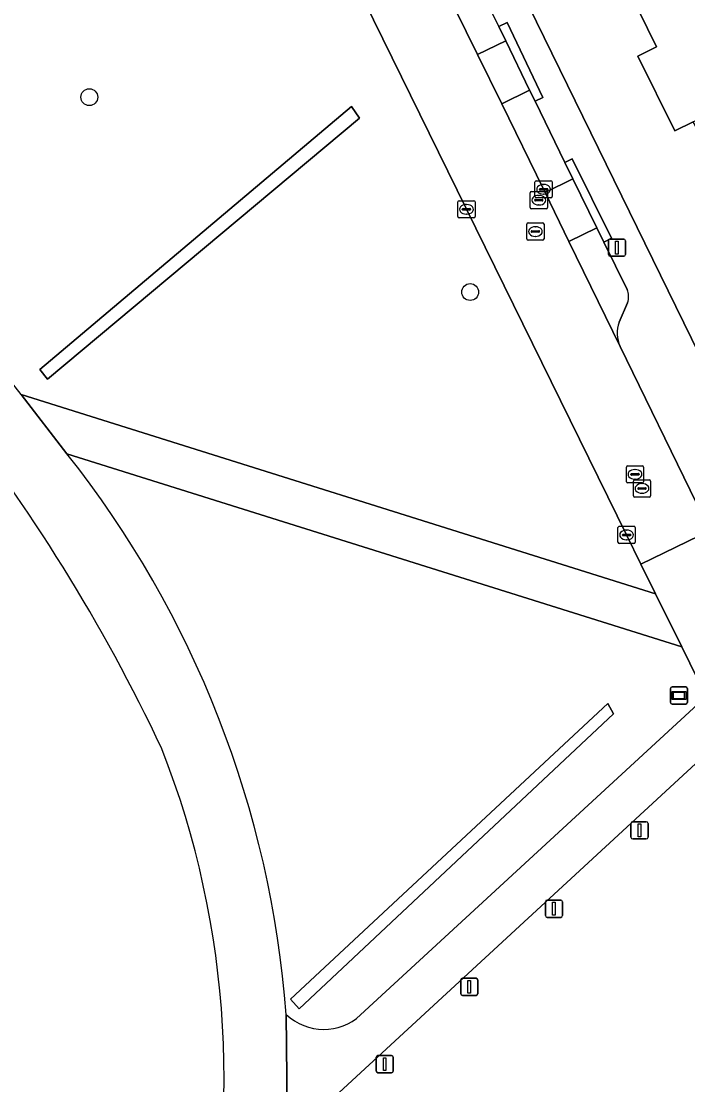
# Model space of a CAD drawing. Extents: x 160455 to 162082, y 388339 to 389736.
# Drawn here: x 160726 to 160764.7, y 388623.8 to 388685.6 of the extents above; entities that cross this region are included whole.
import ezdxf

# ---------------------------------------------------------------- set-up
doc = ezdxf.new("R2010")
doc.units = 0
for name, color, linetype in [('IMGEO_Boom', 7, 'Continuous'), ('IMGEO_Erf', 7, 'Continuous'), ('IMGEO_Fietspad_gesloten', 7, 'Continuous'), ('IMGEO_Groenvoorziening', 7, 'Continuous'), ('IMGEO_Haag', 7, 'Continuous'), ('IMGEO_Kolk', 7, 'Continuous'), ('IMGEO_Lichtmast', 7, 'Continuous'), ('IMGEO_Pand', 7, 'Continuous'), ('IMGEO_Parkeervlak_open', 7, 'Continuous'), ('IMGEO_Rijbaan_lokaal_gesloten', 7, 'Continuous'), ('IMGEO_Rijbaan_lokaal_open', 7, 'Continuous'), ('IMGEO_Rioolput', 7, 'Continuous'), ('IMGEO_Straatnaambord', 7, 'Continuous'), ('IMGEO_Voetpad_open', 7, 'Continuous')]:
    doc.layers.add(name, color=color, linetype=linetype)

msp = doc.modelspace()

# ---------------------------------------------------------------- linework, layer by layer
at = {"layer": 'IMGEO_Boom'}
for centre in [(160729.925, 388681.188), (160752.042, 388669.865)]:
    msp.add_circle(centre, 0.489, dxfattribs=at)
at = {"layer": 'IMGEO_Erf'}
for points in [[(160703.918, 388791.781), (160724.364, 388750), (160764.9, 388667.168), (160765.381, 388666.169), (160766.298, 388664.267), (160941.708, 388750)], [(160771.384, 388688.273), (160773.49, 388683.966), (160776.684, 388685.528), (160778.672, 388681.736), (160780.868, 388677.219), (160777.554, 388675.599), (160777.507, 388675.703), (160773.496, 388673.751), (160773.928, 388672.845), (160769.452, 388670.653), (160769.018, 388671.542), (160767.941, 388671.023), (160765.744, 388675.493), (160766.821, 388676.022), (160765.938, 388677.835), (160765.054, 388679.649), (160765.001, 388679.757), (160763.926, 388679.224), (160761.785, 388683.575), (160762.861, 388684.104), (160762.335, 388685.179), (160761.1, 388687.705)]]:
    msp.add_lwpolyline(points, dxfattribs=at)
at = {"layer": 'IMGEO_Fietspad_gesloten'}
for points in [[(160728.628, 388660.472), (160725.974, 388663.919)], [(160741.437, 388620.594), (160741.365, 388627.899)]]:
    msp.add_lwpolyline(points, dxfattribs=at)
for centre, radius, start, end in [((160616.12, 388576.253), 140.546, 38.59062, 50.42512), ((160640.054, 388599.021), 103.995, 25.21388, 51.64736), ((160681.693, 388623.342), 59.846, 4.36676, 38.34715), ((160685.339, 388624.207), 52.412, 345.18917, 21.39065)]:
    msp.add_arc(centre, radius, start, end, dxfattribs=at)
at = {"layer": 'IMGEO_Groenvoorziening'}
for points in [[(160725.974, 388663.919), (160762.811, 388652.339), (160761.961, 388654.06), (160761.131, 388655.754), (160751.828, 388674.672), (160744.813, 388689.005), (160736.467, 388706.121), (160728.92, 388721.478)], [(160745.684, 388627.869), (160765.757, 388646.373), (160764.339, 388649.243), (160728.628, 388660.472)], [(160732.41, 388589.872), (160730.352, 388585.682), (160737.183, 388582.808), (160737.308, 388582.959), (160767.455, 388619.42), (160774.68, 388628.159), (160769.46, 388638.873), (160769.189, 388639.422), (160766.892, 388644.075), (160741.437, 388620.594)]]:
    msp.add_lwpolyline(points, dxfattribs=at)
for points in [[(160727.496, 388664.806), (160745.624, 388679.976), (160745.144, 388680.651), (160727.047, 388665.372)], [(160745.144, 388680.651), (160745.624, 388679.976), (160727.496, 388664.806), (160727.047, 388665.372)], [(160742.118, 388628.22), (160760.375, 388645.351), (160760.047, 388645.964), (160741.613, 388628.778)], [(160742.118, 388628.22), (160741.613, 388628.778), (160760.047, 388645.964), (160760.375, 388645.351)]]:
    msp.add_lwpolyline(points, close=True, dxfattribs=at)
for centre, radius, start, end in [((160616.12, 388576.253), 140.546, 38.59062, 50.42512), ((160640.054, 388599.021), 103.995, 25.21388, 51.64736), ((160681.693, 388623.342), 59.846, 4.36676, 38.34715), ((160685.339, 388624.207), 52.412, 345.18917, 21.39065), ((160743.54, 388630.147), 3.128, 225.94417, 313.25989)]:
    msp.add_arc(centre, radius, start, end, dxfattribs=at)
at = {"layer": 'IMGEO_Haag'}
for points in [[(160727.496, 388664.806), (160745.624, 388679.976), (160745.144, 388680.651), (160727.047, 388665.372)], [(160742.118, 388628.22), (160760.375, 388645.351), (160760.047, 388645.964), (160741.613, 388628.778)]]:
    msp.add_lwpolyline(points, close=True, dxfattribs=at)
at = {"layer": 'IMGEO_Kolk'}
for p, q in [((160755.809, 388675.409), (160755.809, 388676.261)), ((160755.884, 388676.335), (160756.736, 388676.335)), ((160756.111, 388675.878), (160756.509, 388675.878)), ((160756.297, 388676.115), (160756.322, 388676.115)), ((160756.81, 388676.261), (160756.81, 388675.409)), ((160756.736, 388675.335), (160755.884, 388675.335)), ((160756.068, 388675.829), (160756.068, 388675.841)), ((160756.506, 388675.792), (160756.108, 388675.792)), ((160756.32, 388675.555), (160756.295, 388675.555)), ((160756.552, 388675.841), (160756.552, 388675.829)), ((160751.327, 388674.246), (160751.327, 388675.098)), ((160751.402, 388675.172), (160752.254, 388675.172)), ((160751.586, 388674.666), (160751.586, 388674.678)), ((160752.024, 388674.629), (160751.626, 388674.629)), ((160751.629, 388674.715), (160752.027, 388674.715)), ((160751.815, 388674.952), (160751.84, 388674.952)), ((160752.07, 388674.678), (160752.07, 388674.666)), ((160752.328, 388675.098), (160752.328, 388674.246)), ((160752.254, 388674.172), (160751.402, 388674.172)), ((160751.838, 388674.392), (160751.813, 388674.392)), ((160760.629, 388655.328), (160760.629, 388656.18)), ((160760.704, 388656.254), (160761.556, 388656.254)), ((160761.63, 388656.18), (160761.63, 388655.328)), ((160760.888, 388655.748), (160760.888, 388655.76)), ((160761.326, 388655.711), (160760.928, 388655.711)), ((160760.931, 388655.797), (160761.329, 388655.797)), ((160761.14, 388655.474), (160761.115, 388655.474)), ((160761.117, 388656.034), (160761.142, 388656.034)), ((160761.372, 388655.76), (160761.372, 388655.748)), ((160761.556, 388655.254), (160760.704, 388655.254))]:
    msp.add_line(p, q, dxfattribs=at)
for points in [[(160755.809, 388675.409), (160755.809, 388676.261)], [(160755.884, 388676.335), (160756.736, 388676.335)], [(160756.81, 388676.261), (160756.81, 388675.409)], [(160756.736, 388675.335), (160755.884, 388675.335)], [(160751.327, 388674.246), (160751.327, 388675.098)], [(160751.402, 388675.172), (160752.254, 388675.172)], [(160752.328, 388675.098), (160752.328, 388674.246)], [(160752.254, 388674.172), (160751.402, 388674.172)], [(160760.629, 388655.328), (160760.629, 388656.18)], [(160760.704, 388656.254), (160761.556, 388656.254)], [(160761.63, 388656.18), (160761.63, 388655.328)], [(160761.556, 388655.254), (160760.704, 388655.254)]]:
    msp.add_lwpolyline(points, dxfattribs=at)
for centre, radius, start, end in [((160755.886, 388676.259), 0.0765, 91.55205, 178.44795), ((160755.886, 388676.259), 0.0765, 91.55205, 178.44795), ((160756.108, 388675.838), 0.0403, 85.87752, 175.75265), ((160756.513, 388675.84), 0.0386, 1.73085, 96.63898), ((160756.734, 388676.259), 0.0765, 1.55205, 88.44795), ((160756.734, 388676.259), 0.0765, 1.55205, 88.44795), ((160755.886, 388675.411), 0.0765, 181.55205, 268.44795), ((160755.886, 388675.411), 0.0765, 181.55205, 268.44795), ((160756.105, 388675.828), 0.0366, 178.93798, 274.71019), ((160756.509, 388675.835), 0.043, 264.86636, 352.45326), ((160756.734, 388675.411), 0.0765, 271.55205, 358.44795), ((160756.734, 388675.411), 0.0765, 271.55205, 358.44795), ((160751.404, 388675.096), 0.0765, 91.55205, 178.44795), ((160751.404, 388675.096), 0.0765, 91.55205, 178.44795), ((160751.626, 388674.675), 0.0403, 85.87752, 175.75265), ((160751.623, 388674.665), 0.0366, 178.93798, 274.71019), ((160752.027, 388674.672), 0.043, 264.86636, 352.45326), ((160752.031, 388674.677), 0.0386, 1.73085, 96.63898), ((160752.252, 388675.096), 0.0765, 1.55205, 88.44795), ((160752.252, 388675.096), 0.0765, 1.55205, 88.44795), ((160751.404, 388674.248), 0.0765, 181.55205, 268.44795), ((160751.404, 388674.248), 0.0765, 181.55205, 268.44795), ((160752.252, 388674.248), 0.0765, 271.55205, 358.44795), ((160752.252, 388674.248), 0.0765, 271.55205, 358.44795), ((160760.706, 388656.178), 0.0765, 91.55205, 178.44795), ((160760.706, 388656.178), 0.0765, 91.55205, 178.44795), ((160761.554, 388656.178), 0.0765, 1.55205, 88.44795), ((160761.554, 388656.178), 0.0765, 1.55205, 88.44795), ((160760.928, 388655.757), 0.0403, 85.87752, 175.75265), ((160760.925, 388655.747), 0.0366, 178.93798, 274.71019), ((160761.329, 388655.754), 0.043, 264.86636, 352.45326), ((160761.333, 388655.759), 0.0386, 1.73085, 96.63898), ((160760.706, 388655.33), 0.0765, 181.55205, 268.44795), ((160760.706, 388655.33), 0.0765, 181.55205, 268.44795), ((160761.554, 388655.33), 0.0765, 271.55205, 358.44795), ((160761.554, 388655.33), 0.0765, 271.55205, 358.44795)]:
    msp.add_arc(centre, radius, start, end, dxfattribs=at)
for centre, major_axis, ratio, start_param, end_param in [((160756.296, 388675.835), (-0.387, 0.002), 0.722429, 4.712389, 7.853982), ((160756.321, 388675.835), (-0.39, 0.002), 0.717154, 1.570796, 4.712389), ((160751.814, 388674.672), (-0.387, 0.002), 0.722429, 4.712389, 7.853982), ((160751.839, 388674.672), (-0.39, 0.002), 0.717154, 1.570796, 4.712389), ((160761.116, 388655.754), (-0.387, 0.002), 0.722429, 4.712389, 7.853982), ((160761.141, 388655.754), (-0.39, 0.002), 0.717154, 1.570796, 4.712389)]:
    msp.add_ellipse(centre, major_axis=major_axis, ratio=ratio, start_param=start_param, end_param=end_param, dxfattribs=at)
at = {"layer": 'IMGEO_Lichtmast'}
for p, q in [((160760.069, 388672.045), (160760.069, 388672.845)), ((160760.069, 388672.845), (160760.069, 388672.045)), ((160760.169, 388672.945), (160760.959, 388672.945)), ((160760.959, 388672.945), (160760.169, 388672.945)), ((160761.059, 388672.845), (160761.059, 388672.045)), ((160761.059, 388672.045), (160761.059, 388672.845)), ((160760.959, 388671.945), (160760.169, 388671.945)), ((160760.169, 388671.945), (160760.959, 388671.945)), ((160761.383, 388638.189), (160761.383, 388638.989)), ((160761.383, 388638.989), (160761.383, 388638.189)), ((160761.483, 388639.089), (160762.273, 388639.089)), ((160762.273, 388639.089), (160761.483, 388639.089)), ((160762.373, 388638.989), (160762.373, 388638.189)), ((160762.373, 388638.189), (160762.373, 388638.989)), ((160762.273, 388638.089), (160761.483, 388638.089)), ((160761.483, 388638.089), (160762.273, 388638.089)), ((160756.511, 388634.536), (160757.301, 388634.536)), ((160757.301, 388634.536), (160756.511, 388634.536)), ((160756.411, 388633.636), (160756.411, 388634.436)), ((160756.411, 388634.436), (160756.411, 388633.636)), ((160757.401, 388634.436), (160757.401, 388633.636)), ((160757.401, 388633.636), (160757.401, 388634.436)), ((160757.301, 388633.536), (160756.511, 388633.536)), ((160756.511, 388633.536), (160757.301, 388633.536)), ((160751.496, 388629.1), (160751.496, 388629.9)), ((160751.496, 388629.9), (160751.496, 388629.1)), ((160751.596, 388630), (160752.386, 388630)), ((160752.386, 388630), (160751.596, 388630)), ((160752.486, 388629.9), (160752.486, 388629.1)), ((160752.486, 388629.1), (160752.486, 388629.9)), ((160752.386, 388629), (160751.596, 388629)), ((160751.596, 388629), (160752.386, 388629)), ((160746.586, 388624.604), (160746.586, 388625.404)), ((160746.586, 388625.404), (160746.586, 388624.604)), ((160746.686, 388625.504), (160747.476, 388625.504)), ((160747.476, 388625.504), (160746.686, 388625.504)), ((160747.576, 388625.404), (160747.576, 388624.604)), ((160747.576, 388624.604), (160747.576, 388625.404)), ((160747.476, 388624.504), (160746.686, 388624.504)), ((160746.686, 388624.504), (160747.476, 388624.504))]:
    msp.add_line(p, q, dxfattribs=at)
for points in [[(160760.489, 388672.82), (160760.639, 388672.82), (160760.639, 388672.07), (160760.489, 388672.07), (160760.489, 388672.82)], [(160761.803, 388638.964), (160761.953, 388638.964), (160761.953, 388638.214), (160761.803, 388638.214), (160761.803, 388638.964)], [(160756.831, 388634.411), (160756.981, 388634.411), (160756.981, 388633.661), (160756.831, 388633.661), (160756.831, 388634.411)], [(160751.916, 388629.875), (160752.066, 388629.875), (160752.066, 388629.125), (160751.916, 388629.125), (160751.916, 388629.875)], [(160747.006, 388625.379), (160747.156, 388625.379), (160747.156, 388624.629), (160747.006, 388624.629), (160747.006, 388625.379)]]:
    msp.add_lwpolyline(points, dxfattribs=at)
for centre, start, end in [((160760.169, 388672.845), 90, 180), ((160760.169, 388672.845), 90, 180), ((160760.959, 388672.845), 0, 90), ((160760.959, 388672.845), 360, 90), ((160760.169, 388672.045), 180, 270), ((160760.169, 388672.045), 180, 270), ((160760.959, 388672.045), 270, 0), ((160760.959, 388672.045), 270, 0), ((160761.483, 388638.989), 90, 180), ((160761.483, 388638.989), 90, 180), ((160762.273, 388638.989), 0, 90), ((160762.273, 388638.989), 360, 90), ((160761.483, 388638.189), 180, 270), ((160761.483, 388638.189), 180, 270), ((160762.273, 388638.189), 270, 0), ((160762.273, 388638.189), 270, 0), ((160756.511, 388634.436), 90, 180), ((160756.511, 388634.436), 90, 180), ((160757.301, 388634.436), 0, 90), ((160757.301, 388634.436), 360, 90), ((160756.511, 388633.636), 180, 270), ((160756.511, 388633.636), 180, 270), ((160757.301, 388633.636), 270, 0), ((160757.301, 388633.636), 270, 0), ((160751.596, 388629.9), 90, 180), ((160751.596, 388629.9), 90, 180), ((160752.386, 388629.9), 0, 90), ((160752.386, 388629.9), 360, 90), ((160751.596, 388629.1), 180, 270), ((160751.596, 388629.1), 180, 270), ((160752.386, 388629.1), 270, 0), ((160752.386, 388629.1), 270, 0), ((160746.686, 388625.404), 90, 180), ((160746.686, 388625.404), 90, 180), ((160747.476, 388625.404), 0, 90), ((160747.476, 388625.404), 360, 90), ((160746.686, 388624.604), 180, 270), ((160746.686, 388624.604), 180, 270), ((160747.476, 388624.604), 270, 0), ((160747.476, 388624.604), 270, 0)]:
    msp.add_arc(centre, 0.1, start, end, dxfattribs=at)
at = {"layer": 'IMGEO_Pand'}
msp.add_lwpolyline([(160769.492, 388691.995), (160767.598, 388691.062), (160761.039, 388687.829), (160761.1, 388687.705), (160762.335, 388685.179), (160762.861, 388684.104), (160761.785, 388683.575), (160763.926, 388679.224), (160765.001, 388679.757), (160773.49, 388683.966), (160771.384, 388688.273), (160771.276, 388688.22)], close=True, dxfattribs=at)
at = {"layer": 'IMGEO_Parkeervlak_open'}
for points in [[(160751.973, 388688.796), (160751.48, 388689.787), (160749.864, 388688.996), (160752.476, 388683.661), (160754.113, 388684.463), (160753.709, 388685.3)], [(160754.113, 388684.463), (160752.476, 388683.661), (160753.874, 388680.808), (160755.496, 388681.603)], [(160755.813, 388680.947), (160755.496, 388681.603), (160753.874, 388680.808), (160756.309, 388675.835), (160756.396, 388675.656), (160758.015, 388676.444), (160757.549, 388677.401)], [(160758.015, 388676.444), (160756.396, 388675.656), (160757.784, 388672.802), (160759.405, 388673.591)]]:
    msp.add_lwpolyline(points, close=True, dxfattribs=at)
for points in [[(160759.803, 388672.773), (160759.405, 388673.591), (160757.784, 388672.802), (160760.751, 388666.705)], [(160761.158, 388670.019), (160759.803, 388672.773)], [(160760.695, 388668.115), (160761.184, 388669.246)]]:
    msp.add_lwpolyline(points, dxfattribs=at)
for centre, radius, start, end in [((160760.17, 388669.599), 1.074, 340.82065, 23.03221), ((160762.511, 388667.481), 1.923, 160.7526, 203.79616)]:
    msp.add_arc(centre, radius, start, end, dxfattribs=at)
at = {"layer": 'IMGEO_Rijbaan_lokaal_gesloten'}
msp.add_lwpolyline([(160744.813, 388689.005), (160751.828, 388674.672), (160761.131, 388655.754), (160761.961, 388654.06), (160766.018, 388656.033), (160765.197, 388657.607), (160760.751, 388666.705), (160757.784, 388672.802), (160756.396, 388675.656), (160756.309, 388675.835), (160753.874, 388680.808), (160752.476, 388683.661), (160749.864, 388688.996)], dxfattribs=at)
at = {"layer": 'IMGEO_Rijbaan_lokaal_open'}
msp.add_lwpolyline([(160766.018, 388656.033), (160761.961, 388654.06), (160762.811, 388652.339), (160764.339, 388649.243), (160765.757, 388646.373), (160766.892, 388644.075), (160769.189, 388639.422), (160773.193, 388641.371), (160772.927, 388641.931)], dxfattribs=at)
at = {"layer": 'IMGEO_Rioolput'}
for p, q in [((160755.53, 388674.777), (160755.53, 388675.629)), ((160755.605, 388675.703), (160756.457, 388675.703)), ((160755.832, 388675.246), (160756.23, 388675.246)), ((160756.018, 388675.483), (160756.043, 388675.483)), ((160756.531, 388675.629), (160756.531, 388674.777)), ((160756.457, 388674.703), (160755.605, 388674.703)), ((160755.789, 388675.197), (160755.789, 388675.209)), ((160756.227, 388675.16), (160755.829, 388675.16)), ((160756.041, 388674.923), (160756.016, 388674.923)), ((160756.273, 388675.209), (160756.273, 388675.197)), ((160755.332, 388672.955), (160755.332, 388673.807)), ((160755.407, 388673.881), (160756.259, 388673.881)), ((160755.591, 388673.375), (160755.591, 388673.387)), ((160755.634, 388673.424), (160756.032, 388673.424)), ((160755.82, 388673.661), (160755.845, 388673.661)), ((160756.075, 388673.387), (160756.075, 388673.375)), ((160756.333, 388673.807), (160756.333, 388672.955)), ((160756.259, 388672.881), (160755.407, 388672.881)), ((160756.029, 388673.338), (160755.631, 388673.338)), ((160755.843, 388673.101), (160755.818, 388673.101)), ((160761.116, 388658.848), (160761.116, 388659.7)), ((160761.191, 388659.774), (160762.043, 388659.774)), ((160761.375, 388659.268), (160761.375, 388659.28)), ((160761.813, 388659.231), (160761.415, 388659.231)), ((160761.418, 388659.317), (160761.816, 388659.317)), ((160761.604, 388659.554), (160761.629, 388659.554)), ((160761.859, 388659.28), (160761.859, 388659.268)), ((160762.117, 388659.7), (160762.117, 388658.848)), ((160762.043, 388658.774), (160761.191, 388658.774)), ((160761.523, 388658.028), (160761.523, 388658.88)), ((160761.598, 388658.954), (160762.45, 388658.954)), ((160761.627, 388658.994), (160761.602, 388658.994)), ((160762.011, 388658.734), (160762.036, 388658.734)), ((160762.524, 388658.88), (160762.524, 388658.028)), ((160762.45, 388657.954), (160761.598, 388657.954)), ((160761.782, 388658.448), (160761.782, 388658.46)), ((160762.22, 388658.411), (160761.822, 388658.411)), ((160761.825, 388658.497), (160762.223, 388658.497)), ((160762.034, 388658.174), (160762.009, 388658.174)), ((160762.266, 388658.46), (160762.266, 388658.448))]:
    msp.add_line(p, q, dxfattribs=at)
for points in [[(160755.53, 388674.777), (160755.53, 388675.629)], [(160755.605, 388675.703), (160756.457, 388675.703)], [(160756.531, 388675.629), (160756.531, 388674.777)], [(160756.457, 388674.703), (160755.605, 388674.703)], [(160755.332, 388672.955), (160755.332, 388673.807)], [(160755.407, 388673.881), (160756.259, 388673.881)], [(160756.333, 388673.807), (160756.333, 388672.955)], [(160756.259, 388672.881), (160755.407, 388672.881)], [(160761.116, 388658.848), (160761.116, 388659.7)], [(160761.191, 388659.774), (160762.043, 388659.774)], [(160762.117, 388659.7), (160762.117, 388658.848)], [(160762.043, 388658.774), (160761.191, 388658.774)], [(160761.523, 388658.028), (160761.523, 388658.88)], [(160761.598, 388658.954), (160762.45, 388658.954)], [(160762.524, 388658.88), (160762.524, 388658.028)], [(160762.45, 388657.954), (160761.598, 388657.954)]]:
    msp.add_lwpolyline(points, dxfattribs=at)
for centre, radius, start, end in [((160755.607, 388675.627), 0.0765, 91.55205, 178.44795), ((160755.607, 388675.627), 0.0765, 91.55205, 178.44795), ((160755.829, 388675.206), 0.0403, 85.87752, 175.75265), ((160756.234, 388675.208), 0.0386, 1.73085, 96.63898), ((160756.455, 388675.627), 0.0765, 1.55205, 88.44795), ((160756.455, 388675.627), 0.0765, 1.55205, 88.44795), ((160755.607, 388674.779), 0.0765, 181.55205, 268.44795), ((160755.607, 388674.779), 0.0765, 181.55205, 268.44795), ((160755.826, 388675.196), 0.0366, 178.93798, 274.71019), ((160756.23, 388675.203), 0.043, 264.86636, 352.45326), ((160756.455, 388674.779), 0.0765, 271.55205, 358.44795), ((160756.455, 388674.779), 0.0765, 271.55205, 358.44795), ((160755.409, 388673.805), 0.0765, 91.55205, 178.44795), ((160755.409, 388673.805), 0.0765, 91.55205, 178.44795), ((160755.631, 388673.384), 0.0403, 85.87752, 175.75265), ((160756.036, 388673.386), 0.0386, 1.73085, 96.63898), ((160756.257, 388673.805), 0.0765, 1.55205, 88.44795), ((160756.257, 388673.805), 0.0765, 1.55205, 88.44795), ((160755.409, 388672.957), 0.0765, 181.55205, 268.44795), ((160755.409, 388672.957), 0.0765, 181.55205, 268.44795), ((160755.628, 388673.374), 0.0366, 178.93798, 274.71019), ((160756.032, 388673.381), 0.043, 264.86636, 352.45326), ((160756.257, 388672.957), 0.0765, 271.55205, 358.44795), ((160756.257, 388672.957), 0.0765, 271.55205, 358.44795), ((160761.193, 388659.698), 0.0765, 91.55205, 178.44795), ((160761.193, 388659.698), 0.0765, 91.55205, 178.44795), ((160761.415, 388659.277), 0.0403, 85.87752, 175.75265), ((160761.412, 388659.267), 0.0366, 178.93798, 274.71019), ((160761.816, 388659.274), 0.043, 264.86636, 352.45326), ((160761.82, 388659.279), 0.0386, 1.73085, 96.63898), ((160762.041, 388659.698), 0.0765, 1.55205, 88.44795), ((160762.041, 388659.698), 0.0765, 1.55205, 88.44795), ((160761.193, 388658.85), 0.0765, 181.55205, 268.44795), ((160761.193, 388658.85), 0.0765, 181.55205, 268.44795), ((160761.6, 388658.878), 0.0765, 91.55205, 178.44795), ((160761.6, 388658.878), 0.0765, 91.55205, 178.44795), ((160762.041, 388658.85), 0.0765, 271.55205, 358.44795), ((160762.041, 388658.85), 0.0765, 271.55205, 358.44795), ((160762.448, 388658.878), 0.0765, 1.55205, 88.44795), ((160762.448, 388658.878), 0.0765, 1.55205, 88.44795), ((160761.6, 388658.03), 0.0765, 181.55205, 268.44795), ((160761.6, 388658.03), 0.0765, 181.55205, 268.44795), ((160761.822, 388658.457), 0.0403, 85.87752, 175.75265), ((160761.819, 388658.447), 0.0366, 178.93798, 274.71019), ((160762.223, 388658.454), 0.043, 264.86636, 352.45326), ((160762.227, 388658.459), 0.0386, 1.73085, 96.63898), ((160762.448, 388658.03), 0.0765, 271.55205, 358.44795), ((160762.448, 388658.03), 0.0765, 271.55205, 358.44795)]:
    msp.add_arc(centre, radius, start, end, dxfattribs=at)
for centre, major_axis, ratio, start_param, end_param in [((160756.017, 388675.203), (-0.387, 0.002), 0.722429, 4.712389, 7.853982), ((160756.042, 388675.203), (-0.39, 0.002), 0.717154, 1.570796, 4.712389), ((160755.819, 388673.381), (-0.387, 0.002), 0.722429, 4.712389, 7.853982), ((160755.844, 388673.381), (-0.39, 0.002), 0.717154, 1.570796, 4.712389), ((160761.603, 388659.274), (-0.387, 0.002), 0.722429, 4.712389, 7.853982), ((160761.628, 388659.274), (-0.39, 0.002), 0.717154, 1.570796, 4.712389), ((160762.01, 388658.454), (-0.387, 0.002), 0.722429, 4.712389, 7.853982), ((160762.035, 388658.454), (-0.39, 0.002), 0.717154, 1.570796, 4.712389)]:
    msp.add_ellipse(centre, major_axis=major_axis, ratio=ratio, start_param=start_param, end_param=end_param, dxfattribs=at)
at = {"layer": 'IMGEO_Straatnaambord'}
for p, q in [((160763.672, 388646.025), (160763.672, 388646.825)), ((160763.672, 388646.825), (160763.672, 388646.025)), ((160763.772, 388646.925), (160764.562, 388646.925)), ((160764.562, 388646.925), (160763.772, 388646.925)), ((160764.662, 388646.825), (160764.662, 388646.025)), ((160764.662, 388646.025), (160764.662, 388646.825)), ((160764.562, 388645.925), (160763.772, 388645.925)), ((160763.772, 388645.925), (160764.562, 388645.925))]:
    msp.add_line(p, q, dxfattribs=at)
for points in [[(160763.773, 388646.657), (160764.561, 388646.657), (160764.561, 388646.193), (160763.773, 388646.193), (160763.773, 388646.657)], [(160763.838, 388646.592), (160763.838, 388646.258), (160764.496, 388646.258), (160764.496, 388646.592), (160763.838, 388646.592)]]:
    msp.add_lwpolyline(points, dxfattribs=at)
for centre, start, end in [((160763.772, 388646.825), 90, 180), ((160763.772, 388646.825), 90, 180), ((160764.562, 388646.825), 0, 90), ((160764.562, 388646.825), 360, 90), ((160763.772, 388646.025), 180, 270), ((160763.772, 388646.025), 180, 270), ((160764.562, 388646.025), 270, 0), ((160764.562, 388646.025), 270, 0)]:
    msp.add_arc(centre, 0.1, start, end, dxfattribs=at)
at = {"layer": 'IMGEO_Voetpad_open'}
for points in [[(160771.675, 388653), (160770.89, 388654.736), (160770.196, 388656.176), (160769.08, 388658.493), (160766.298, 388664.267), (160765.381, 388666.169), (160764.9, 388667.168), (160724.364, 388750), (160703.918, 388791.781)], [(160751.973, 388688.796), (160753.709, 388685.3), (160754.199, 388685.531), (160756.265, 388681.16), (160755.813, 388680.947), (160757.549, 388677.401), (160757.964, 388677.608), (160760.261, 388673.001), (160759.803, 388672.773), (160761.158, 388670.019)], [(160761.184, 388669.246), (160760.695, 388668.115)], [(160760.751, 388666.705), (160765.197, 388657.607), (160766.018, 388656.033)], [(160741.365, 388627.899), (160741.437, 388620.594), (160766.892, 388644.075), (160765.757, 388646.373), (160745.684, 388627.869)]]:
    msp.add_lwpolyline(points, dxfattribs=at)
for points in [[(160754.199, 388685.531), (160753.709, 388685.3), (160754.113, 388684.463), (160755.496, 388681.603), (160755.813, 388680.947), (160756.265, 388681.16)], [(160757.964, 388677.608), (160757.549, 388677.401), (160758.015, 388676.444), (160759.405, 388673.591), (160759.803, 388672.773), (160760.261, 388673.001)], [(160725.974, 388663.919), (160728.628, 388660.472), (160764.339, 388649.243), (160762.811, 388652.339)]]:
    msp.add_lwpolyline(points, close=True, dxfattribs=at)
for centre, radius, start, end in [((160760.17, 388669.599), 1.074, 340.82065, 23.03221), ((160762.511, 388667.481), 1.923, 160.7526, 203.79616), ((160743.54, 388630.147), 3.128, 225.94417, 313.25989)]:
    msp.add_arc(centre, radius, start, end, dxfattribs=at)

doc.saveas('drawing.dxf')
